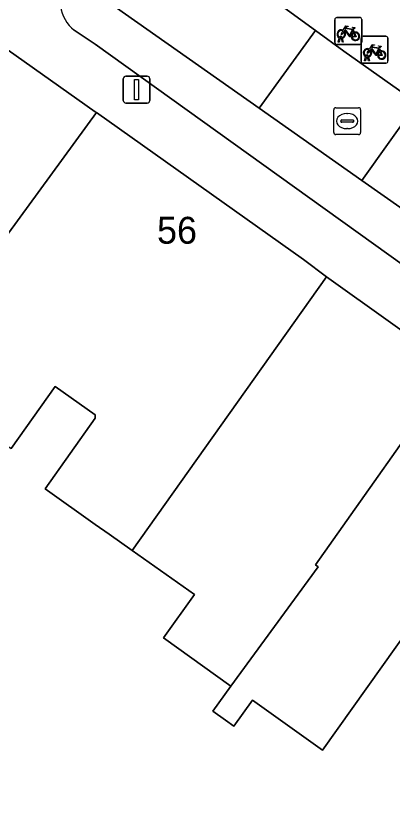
# Model space of a CAD drawing. Extents: x 160663 to 161506, y 382245 to 383291.
# Drawn here: x 160997.05 to 161011.08, y 383026.79 to 383056.85 of the extents above; entities that cross this region are included whole.
import ezdxf

# ---------------------------------------------------------------- set-up
doc = ezdxf.new("R2010")
doc.units = 0
for name, color, linetype in [('IMGEO_Erf', 7, 'Continuous'), ('IMGEO_Fietsenrek', 7, 'Continuous'), ('IMGEO_Lichtmast', 7, 'Continuous'), ('IMGEO_Pand', 7, 'Continuous'), ('IMGEO_Pand_nummerreeks', 7, 'Continuous'), ('IMGEO_Parkeervlak_open', 7, 'Continuous'), ('IMGEO_Rijbaan_lokaal_open', 7, 'Continuous'), ('IMGEO_Rioolput', 7, 'Continuous'), ('IMGEO_Voetpad_open', 7, 'Continuous')]:
    doc.layers.add(name, color=color, linetype=linetype)

msp = doc.modelspace()

# ---------------------------------------------------------------- linework, layer by layer
at = {"layer": 'IMGEO_Erf'}
msp.add_lwpolyline([(161039.5, 383026.785), (161036.108, 383028.925), (161025.283, 383035.755), (161021.951, 383037.858), (161019.187, 383039.602), (161016.476, 383035.398), (161014.456, 383032.264), (161011.776, 383034.175), (161008.461, 383029.525), (161005.851, 383031.386), (161005.162, 383030.419), (161004.845, 383030.645), (161004.379, 383030.977), (161005.048, 383031.915), (161002.538, 383033.705), (161003.69, 383035.322), (161001.37, 383036.964), (161000.513, 383037.571), (161000, 383037.934), (160998.137, 383039.253), (161000, 383041.883), (161000, 383042.006), (160998.501, 383043.067), (160996.869, 383040.763)], dxfattribs=at)
at = {"layer": 'IMGEO_Fietsenrek'}
for p, q in [((161008.993, 383056.799), (161009.834, 383056.799)), ((161009.834, 383056.799), (161008.993, 383056.799)), ((161009.918, 383056.724), (161009.918, 383055.883)), ((161009.918, 383055.883), (161009.918, 383056.724)), ((161008.918, 383055.874), (161008.918, 383056.715)), ((161008.918, 383056.715), (161008.918, 383055.874)), ((161009.605, 383056.348), (161009.641, 383056.253)), ((161009.045, 383055.883), (161009.084, 383056.043)), ((161009.079, 383055.883), (161009.045, 383055.883)), ((161009.114, 383056.031), (161009.079, 383055.883)), ((161009.156, 383056.055), (161009.155, 383056.059)), ((161009.197, 383055.883), (161009.163, 383056.025)), ((161009.187, 383056.066), (161009.188, 383056.059)), ((161009.195, 383056.029), (161009.23, 383055.883)), ((161009.23, 383055.883), (161009.197, 383055.883)), ((161009.894, 383055.176), (161009.894, 383056.017)), ((161009.894, 383056.017), (161009.894, 383055.176)), ((161009.969, 383056.101), (161010.81, 383056.101)), ((161010.81, 383056.101), (161009.969, 383056.101)), ((161010.894, 383056.026), (161010.894, 383055.185)), ((161010.894, 383055.185), (161010.894, 383056.026)), ((161009.843, 383055.799), (161009.002, 383055.799)), ((161009.002, 383055.799), (161009.843, 383055.799)), ((161010.581, 383055.65), (161010.617, 383055.555)), ((161010.021, 383055.185), (161010.06, 383055.345)), ((161010.09, 383055.333), (161010.055, 383055.185)), ((161010.132, 383055.357), (161010.131, 383055.361)), ((161010.173, 383055.185), (161010.139, 383055.327)), ((161010.163, 383055.368), (161010.164, 383055.361)), ((161010.171, 383055.331), (161010.206, 383055.185)), ((161010.819, 383055.101), (161009.978, 383055.101)), ((161009.978, 383055.101), (161010.819, 383055.101)), ((161010.055, 383055.185), (161010.021, 383055.185)), ((161010.206, 383055.185), (161010.173, 383055.185))]:
    msp.add_line(p, q, dxfattribs=at)
for points in [[(161009.231, 383056.325), (161009.326, 383056.489), (161009.412, 383056.475), (161009.414, 383056.466), (161009.358, 383056.455), (161009.331, 383056.41), (161009.587, 383056.369)], [(161009.587, 383056.369), (161009.612, 383056.418), (161009.606, 383056.422), (161009.583, 383056.426), (161009.571, 383056.433), (161009.57, 383056.436), (161009.572, 383056.441), (161009.667, 383056.426), (161009.669, 383056.416), (161009.659, 383056.403), (161009.647, 383056.397), (161009.633, 383056.403), (161009.605, 383056.348)], [(161009.252, 383056.273), (161009.2, 383056.183), (161009.16, 383056.158), (161009.161, 383056.205), (161009.216, 383056.299)], [(161009.527, 383056.081), (161009.477, 383056.081), (161009.286, 383056.332), (161009.267, 383056.3)], [(161009.574, 383056.344), (161009.317, 383056.385), (161009.3, 383056.356), (161009.467, 383056.136), (161009.574, 383056.344)], [(161009.622, 383056.246), (161009.592, 383056.323), (161009.483, 383056.105), (161009.526, 383056.105)], [(161009.556, 383056.105), (161009.676, 383056.104), (161009.632, 383056.218)], [(161009.652, 383056.225), (161009.707, 383056.08), (161009.557, 383056.08)], [(161010.228, 383055.575), (161010.176, 383055.485), (161010.136, 383055.46), (161010.137, 383055.507), (161010.192, 383055.601)], [(161010.207, 383055.627), (161010.302, 383055.791), (161010.388, 383055.777), (161010.39, 383055.768), (161010.334, 383055.757), (161010.307, 383055.712), (161010.563, 383055.671)], [(161010.503, 383055.383), (161010.453, 383055.383), (161010.262, 383055.634), (161010.243, 383055.602)], [(161010.55, 383055.646), (161010.293, 383055.687), (161010.276, 383055.658), (161010.443, 383055.438), (161010.55, 383055.646)], [(161010.598, 383055.548), (161010.568, 383055.625), (161010.459, 383055.407), (161010.502, 383055.407)], [(161010.532, 383055.407), (161010.652, 383055.406), (161010.608, 383055.52)], [(161010.628, 383055.527), (161010.683, 383055.382), (161010.533, 383055.382)], [(161010.563, 383055.671), (161010.588, 383055.72), (161010.582, 383055.724), (161010.559, 383055.728), (161010.547, 383055.735), (161010.546, 383055.738), (161010.548, 383055.743), (161010.643, 383055.728), (161010.645, 383055.718), (161010.635, 383055.705), (161010.623, 383055.699), (161010.609, 383055.705), (161010.581, 383055.65)]]:
    msp.add_lwpolyline(points, dxfattribs=at)
for centre, radius, start, end in [((161008.996, 383056.721), 0.0779, 92.4484, 184.2845), ((161008.996, 383056.721), 0.0779, 92.4484, 184.2845), ((161009.84, 383056.721), 0.0779, 2.4484, 94.2845), ((161009.84, 383056.721), 0.0779, 2.4484, 94.2845), ((161009.158, 383056.184), 0.159, 62.6766, 242.1369), ((161009.158, 383056.184), 0.129, 63.3192, 238.903), ((161009.158, 383056.184), 0.129, 283.6043, 43.4302), ((161009.158, 383056.184), 0.159, 283.5766, 46.6042), ((161009.685, 383056.1), 0.159, 113.3408, 178.3217), ((161009.685, 383056.1), 0.159, 187.0065, 105.7708), ((161009.685, 383056.1), 0.129, 113.923, 177.9556), ((161009.685, 383056.1), 0.129, 188.6715, 104.5883), ((161008.996, 383055.877), 0.0779, 182.4484, 274.2845), ((161008.996, 383055.877), 0.0779, 182.4484, 274.2845), ((161009.138, 383056.055), 0.0499, 12.8025, 158.6934), ((161009.158, 383056.184), 0.159, 253.9967, 271.7867), ((161009.138, 383056.055), 0.0174, 12.8025, 163.4502), ((161009.158, 383056.184), 0.129, 253.415, 269.0204), ((161009.84, 383055.877), 0.0779, 272.4484, 4.2845), ((161009.84, 383055.877), 0.0779, 272.4484, 4.2845), ((161009.972, 383056.023), 0.0779, 92.4484, 184.2845), ((161009.972, 383056.023), 0.0779, 92.4484, 184.2845), ((161010.816, 383056.023), 0.0779, 2.4484, 94.2845), ((161010.816, 383056.023), 0.0779, 2.4484, 94.2845), ((161010.134, 383055.486), 0.159, 62.6766, 242.1369), ((161010.134, 383055.486), 0.129, 63.3192, 238.903), ((161010.134, 383055.486), 0.129, 283.6043, 43.4302), ((161010.134, 383055.486), 0.159, 283.5766, 46.6042), ((161010.661, 383055.402), 0.159, 113.3408, 178.3217), ((161010.661, 383055.402), 0.159, 187.0065, 105.7708), ((161010.661, 383055.402), 0.129, 113.923, 177.9556), ((161010.661, 383055.402), 0.129, 188.6715, 104.5883), ((161010.114, 383055.357), 0.0499, 12.8025, 158.6934), ((161010.134, 383055.486), 0.159, 253.9967, 271.7867), ((161010.114, 383055.357), 0.0174, 12.8025, 163.4502), ((161010.134, 383055.486), 0.129, 253.415, 269.0204), ((161009.972, 383055.179), 0.0779, 182.4484, 274.2845), ((161009.972, 383055.179), 0.0779, 182.4484, 274.2845), ((161010.816, 383055.179), 0.0779, 272.4484, 4.2845), ((161010.816, 383055.179), 0.0779, 272.4484, 4.2845)]:
    msp.add_arc(centre, radius, start, end, dxfattribs=at)
at = {"layer": 'IMGEO_Lichtmast'}
for p, q in [((161001.039, 383053.716), (161001.039, 383054.516)), ((161001.039, 383054.516), (161001.039, 383053.716)), ((161001.139, 383054.616), (161001.929, 383054.616)), ((161001.929, 383054.616), (161001.139, 383054.616)), ((161002.029, 383054.516), (161002.029, 383053.716)), ((161002.029, 383053.716), (161002.029, 383054.516)), ((161001.929, 383053.616), (161001.139, 383053.616)), ((161001.139, 383053.616), (161001.929, 383053.616))]:
    msp.add_line(p, q, dxfattribs=at)
msp.add_lwpolyline([(161001.459, 383054.491), (161001.609, 383054.491), (161001.609, 383053.741), (161001.459, 383053.741), (161001.459, 383054.491)], dxfattribs=at)
for centre, start, end in [((161001.139, 383054.516), 90, 180), ((161001.139, 383054.516), 90, 180), ((161001.929, 383054.516), 0, 90), ((161001.929, 383054.516), 360, 90), ((161001.139, 383053.716), 180, 270), ((161001.139, 383053.716), 180, 270), ((161001.929, 383053.716), 270, 0), ((161001.929, 383053.716), 270, 0)]:
    msp.add_arc(centre, 0.1, start, end, dxfattribs=at)
at = {"layer": 'IMGEO_Pand'}
for points in [[(160983.861, 383053.6), (160990.617, 383048.778), (160985.126, 383040.769), (160989.023, 383038.01), (160992.943, 383043.544), (161000.047, 383053.259), (161000, 383053.292), (160989.497, 383060.735)], [(161000.047, 383053.259), (160992.943, 383043.544), (160996.869, 383040.763), (160998.501, 383043.067), (161000, 383042.006), (161000, 383041.883), (160998.137, 383039.253), (161000, 383037.934), (161000.513, 383037.571), (161001.37, 383036.964), (161008.601, 383047.148), (161007.755, 383047.797)], [(161008.601, 383047.148), (161001.37, 383036.964), (161003.69, 383035.322), (161002.538, 383033.705), (161005.048, 383031.915), (161008.293, 383036.357), (161008.196, 383036.426), (161013.371, 383043.748)], [(161005.048, 383031.915), (161004.379, 383030.977), (161004.845, 383030.645), (161005.162, 383030.419), (161005.851, 383031.386), (161008.461, 383029.525), (161011.776, 383034.175), (161014.456, 383032.264), (161016.476, 383035.398), (161019.187, 383039.602), (161013.371, 383043.748), (161008.196, 383036.426), (161008.293, 383036.357)]]:
    msp.add_lwpolyline(points, close=True, dxfattribs=at)
at = {"layer": 'IMGEO_Parkeervlak_open'}
for points in [[(161009.922, 383050.733), (161006.105, 383053.424), (161000, 383057.726), (160997.939, 383059.178)], [(160999.215, 383056.323), (161000, 383055.808), (161018.351, 383042.641)], [(161021.62, 383042.643), (161012.871, 383048.655), (161009.922, 383050.733)]]:
    msp.add_lwpolyline(points, dxfattribs=at)
msp.add_arc((161000.09, 383057.418), 1.401, 188.2327, 231.3675, dxfattribs=at)
at = {"layer": 'IMGEO_Rijbaan_lokaal_open'}
for points in [[(160982.442, 383075.083), (160976.778, 383079.211), (160968.644, 383085.138), (160965.493, 383087.971), (160962.929, 383085.29), (160963.72, 383084.612), (160974.232, 383076.021), (160974.418, 383075.889), (160977.351, 383073.813), (160987.919, 383066.263), (160988.166, 383066.087), (160990.142, 383064.675), (160995.081, 383061.193), (160997.939, 383059.178), (161000, 383057.726), (161006.105, 383053.424), (161008.196, 383056.32), (161006.749, 383057.368), (161003.357, 383059.826), (161000, 383062.28), (160995.817, 383065.338), (160988.417, 383070.722), (160985.681, 383072.723)], [(161012.017, 383053.67), (161011.903, 383053.709), (161011.79, 383053.75), (161009.257, 383055.551), (161008.196, 383056.32), (161006.105, 383053.424), (161009.922, 383050.733)]]:
    msp.add_lwpolyline(points, close=True, dxfattribs=at)
msp.add_lwpolyline([(161039.174, 383035.116), (161030.766, 383040.479), (161023.767, 383045.113), (161017.137, 383049.948), (161012.017, 383053.67), (161009.922, 383050.733), (161012.871, 383048.655), (161021.62, 383042.643), (161023.653, 383041.246), (161026.46, 383039.316), (161029.303, 383037.478), (161031.195, 383036.275), (161037.89, 383031.927), (161038.093, 383031.787)], dxfattribs=at)
at = {"layer": 'IMGEO_Rioolput'}
for p, q in [((161008.952, 383053.443), (161009.804, 383053.443)), ((161008.877, 383052.517), (161008.877, 383053.369)), ((161009.365, 383053.223), (161009.39, 383053.223)), ((161009.878, 383053.369), (161009.878, 383052.517)), ((161009.136, 383052.937), (161009.136, 383052.949)), ((161009.574, 383052.9), (161009.176, 383052.9)), ((161009.179, 383052.986), (161009.577, 383052.986)), ((161009.62, 383052.949), (161009.62, 383052.937)), ((161009.388, 383052.663), (161009.363, 383052.663)), ((161009.804, 383052.443), (161008.952, 383052.443))]:
    msp.add_line(p, q, dxfattribs=at)
for points in [[(161008.952, 383053.443), (161009.804, 383053.443)], [(161008.877, 383052.517), (161008.877, 383053.369)], [(161009.878, 383053.369), (161009.878, 383052.517)], [(161009.804, 383052.443), (161008.952, 383052.443)]]:
    msp.add_lwpolyline(points, dxfattribs=at)
for centre, radius, start, end in [((161008.954, 383053.367), 0.0765, 91.552, 178.448), ((161008.954, 383053.367), 0.0765, 91.552, 178.448), ((161009.802, 383053.367), 0.0765, 1.552, 88.448), ((161009.802, 383053.367), 0.0765, 1.552, 88.448), ((161009.176, 383052.946), 0.0403, 85.8775, 175.7526), ((161009.173, 383052.936), 0.0366, 178.938, 274.7102), ((161009.577, 383052.943), 0.043, 264.8664, 352.4533), ((161009.581, 383052.948), 0.0386, 1.7309, 96.639), ((161008.954, 383052.519), 0.0765, 181.552, 268.448), ((161008.954, 383052.519), 0.0765, 181.552, 268.448), ((161009.802, 383052.519), 0.0765, 271.552, 358.448), ((161009.802, 383052.519), 0.0765, 271.552, 358.448)]:
    msp.add_arc(centre, radius, start, end, dxfattribs=at)
for centre, major_axis, ratio, start_param, end_param in [((161009.364, 383052.943), (-0.387, 0.002), 0.722429, 4.712389, 7.853982), ((161009.389, 383052.943), (-0.39, 0.002), 0.717154, 1.570796, 4.712389)]:
    msp.add_ellipse(centre, major_axis=major_axis, ratio=ratio, start_param=start_param, end_param=end_param, dxfattribs=at)
at = {"layer": 'IMGEO_Voetpad_open'}
for points in [[(160955.867, 383086.614), (160959.764, 383083.167), (160963.718, 383079.83), (160969.386, 383075.048), (160972.425, 383072.884), (160975.614, 383070.613), (160976.345, 383070.055), (160981.723, 383066.24), (160981.925, 383066.097), (160984.383, 383064.359), (160989.497, 383060.735), (161000, 383053.292), (161000.047, 383053.259), (161007.755, 383047.797), (161008.601, 383047.148), (161013.371, 383043.748), (161019.187, 383039.602), (161021.951, 383037.858), (161025.283, 383035.755), (161036.108, 383028.925), (161039.5, 383026.785)], [(161006.749, 383057.368), (161008.196, 383056.32), (161009.257, 383055.551), (161011.79, 383053.75), (161011.903, 383053.709), (161012.017, 383053.67), (161013.058, 383053.465), (161013.579, 383053.465)], [(161018.351, 383042.641), (161000, 383055.808), (160999.215, 383056.323)]]:
    msp.add_lwpolyline(points, dxfattribs=at)
msp.add_arc((161000.09, 383057.418), 1.401, 188.2327, 231.3675, dxfattribs=at)

# ---------------------------------------------------------------- texts
at = {"layer": 'IMGEO_Pand_nummerreeks'}
msp.add_text('56', height=1, dxfattribs=at).set_placement((161002.297, 383048.381))

doc.saveas('drawing.dxf')
